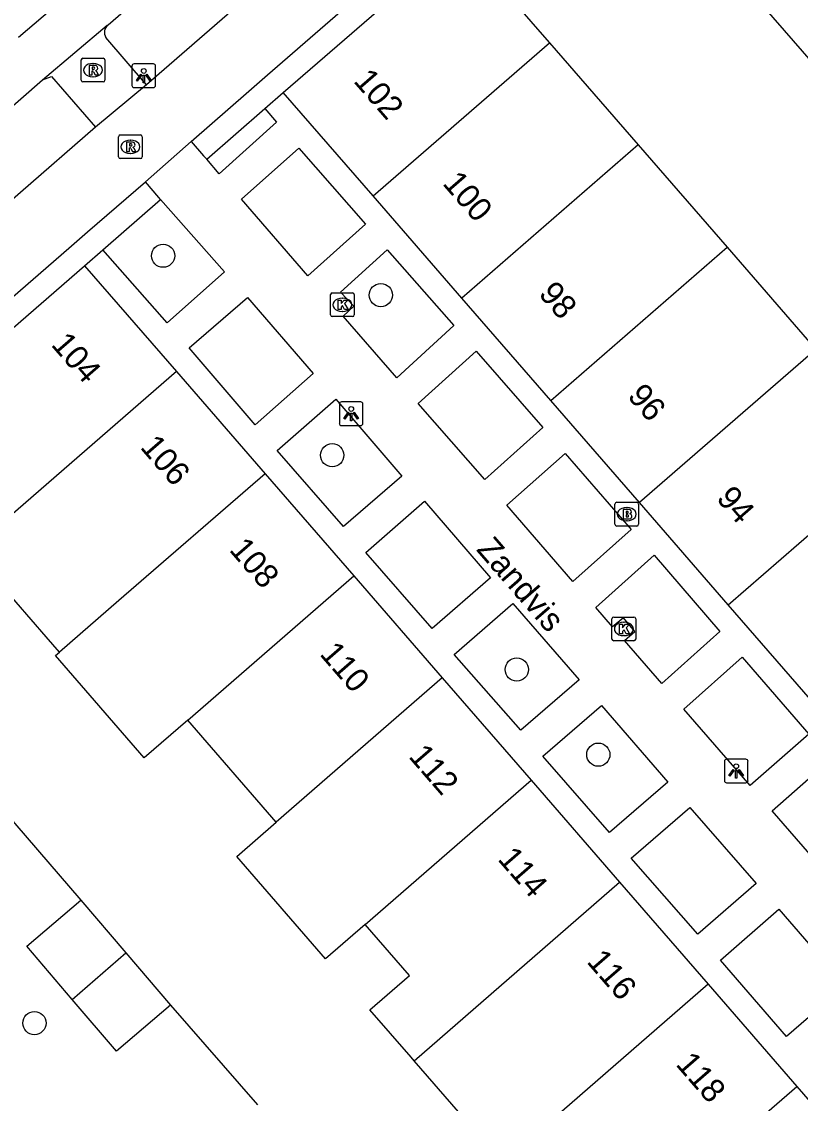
# Model space of a CAD drawing. Extents: x 155888 to 156864, y 383882 to 384671.
# Drawn here: x 156551.82 to 156584.64, y 384294.12 to 384339.71 of the extents above; entities that cross this region are included whole.
import ezdxf

# ---------------------------------------------------------------- set-up
doc = ezdxf.new("R2010")
doc.units = 0
for name, color, linetype in [('IMGEO_Boom', 7, 'Continuous'), ('IMGEO_Brandkraan', 7, 'Continuous'), ('IMGEO_Fietspad_gesloten', 7, 'Continuous'), ('IMGEO_Haag', 7, 'Continuous'), ('IMGEO_Kolk', 7, 'Continuous'), ('IMGEO_Lichtpunt', 7, 'Continuous'), ('IMGEO_Openbare_ruimte_label', 7, 'Continuous'), ('IMGEO_Pand', 7, 'Continuous'), ('IMGEO_Pand_nummerreeks', 7, 'Continuous'), ('IMGEO_Rijbaan_lokaal_open', 7, 'Continuous'), ('IMGEO_Rioolput', 7, 'Continuous'), ('IMGEO_Voetpad_gesloten', 7, 'Continuous'), ('IMGEO_Voetpad_open', 7, 'Continuous')]:
    doc.layers.add(name, color=color, linetype=linetype)

msp = doc.modelspace()

# ---------------------------------------------------------------- linework, layer by layer
at = {"layer": 'IMGEO_Boom'}
for centre in [(156557.784, 384329.845), (156566.959, 384328.185), (156564.909, 384321.438), (156572.686, 384312.406), (156576.123, 384308.819), (156552.36, 384297.505)]:
    msp.add_circle(centre, 0.489, dxfattribs=at)
at = {"layer": 'IMGEO_Brandkraan'}
for p, q in [((156576.822, 384318.527), (156576.822, 384319.379)), ((156576.897, 384319.453), (156577.749, 384319.453)), ((156577.823, 384319.379), (156577.823, 384318.527)), ((156577.31, 384319.233), (156577.335, 384319.233)), ((156577.749, 384318.453), (156576.897, 384318.453)), ((156577.333, 384318.673), (156577.308, 384318.673))]:
    msp.add_line(p, q, dxfattribs=at)
for points in [[(156576.822, 384318.527), (156576.822, 384319.379)], [(156576.897, 384319.453), (156577.749, 384319.453)], [(156577.823, 384319.379), (156577.823, 384318.527)], [(156577.17, 384319.153), (156577.17, 384318.753), (156577.383, 384318.753)], [(156577.401, 384319.153), (156577.17, 384319.153)], [(156577.349, 384319.072), (156577.295, 384319.072), (156577.295, 384318.996)], [(156577.295, 384318.996), (156577.348, 384318.996)], [(156577.357, 384318.92), (156577.295, 384318.92), (156577.295, 384318.839)], [(156577.295, 384318.839), (156577.357, 384318.839)], [(156577.749, 384318.453), (156576.897, 384318.453)]]:
    msp.add_lwpolyline(points, dxfattribs=at)
for centre, radius, start, end in [((156576.899, 384319.377), 0.0765, 91.552, 178.448), ((156576.899, 384319.377), 0.0765, 91.552, 178.448), ((156577.747, 384319.377), 0.0765, 1.552, 88.448), ((156577.747, 384319.377), 0.0765, 1.552, 88.448), ((156577.35, 384319.034), 0.0379, 267.8285, 90.9355), ((156577.358, 384318.879), 0.0404, 269.8759, 90.5077), ((156577.405, 384319.008), 0.145, 59.4692, 91.5367), ((156577.43, 384319.055), 0.0922, 285.5137, 58.1501), ((156577.435, 384318.863), 0.105, 301.3115, 78.989), ((156576.899, 384318.529), 0.0765, 181.552, 268.448), ((156576.899, 384318.529), 0.0765, 181.552, 268.448), ((156577.389, 384319.004), 0.251, 268.6676, 293.5347), ((156577.747, 384318.529), 0.0765, 271.552, 358.448), ((156577.747, 384318.529), 0.0765, 271.552, 358.448)]:
    msp.add_arc(centre, radius, start, end, dxfattribs=at)
for centre, major_axis, ratio, start_param, end_param in [((156577.309, 384318.953), (-0.387, 0.002), 0.722429, 4.712389, 7.853982), ((156577.334, 384318.953), (-0.39, 0.002), 0.717154, 1.570796, 4.712389)]:
    msp.add_ellipse(centre, major_axis=major_axis, ratio=ratio, start_param=start_param, end_param=end_param, dxfattribs=at)
at = {"layer": 'IMGEO_Fietspad_gesloten'}
for points in [[(156601.828, 384375.893), (156557.079, 384337.043)], [(156558.966, 384334.66), (156561.392, 384336.777), (156562.189, 384337.469), (156600.633, 384370.82), (156601.427, 384371.495), (156603.862, 384373.612)], [(156557.079, 384337.043), (156554.933, 384335.268)], [(156554.933, 384335.268), (156551.774, 384332.513), (156513.461, 384299.101)], [(156557.035, 384332.96), (156558.966, 384334.66)], [(156511.459, 384293.409), (156514.691, 384296.154), (156515.48, 384296.862), (156553.811, 384330.161), (156554.603, 384330.849), (156557.035, 384332.96)]]:
    msp.add_lwpolyline(points, dxfattribs=at)
at = {"layer": 'IMGEO_Haag'}
for points in [[(156559.622, 384333.909), (156562.071, 384336.045)], [(156555.249, 384330.095), (156557.68, 384332.215)]]:
    msp.add_lwpolyline(points, dxfattribs=at)
at = {"layer": 'IMGEO_Kolk'}
for p, q in [((156564.837, 384327.352), (156564.837, 384328.204)), ((156564.912, 384328.278), (156565.764, 384328.278)), ((156565.325, 384328.058), (156565.35, 384328.058)), ((156565.838, 384328.204), (156565.838, 384327.352)), ((156565.348, 384327.498), (156565.323, 384327.498)), ((156565.764, 384327.278), (156564.912, 384327.278)), ((156576.699, 384313.69), (156576.699, 384314.542)), ((156576.774, 384314.616), (156577.626, 384314.616)), ((156577.187, 384314.396), (156577.212, 384314.396)), ((156577.7, 384314.542), (156577.7, 384313.69)), ((156577.21, 384313.836), (156577.185, 384313.836)), ((156577.626, 384313.616), (156576.774, 384313.616))]:
    msp.add_line(p, q, dxfattribs=at)
for points in [[(156564.837, 384327.352), (156564.837, 384328.204)], [(156564.912, 384328.278), (156565.764, 384328.278)], [(156565.158, 384327.978), (156565.281, 384327.978), (156565.281, 384327.827), (156565.411, 384327.978), (156565.575, 384327.978), (156565.429, 384327.827), (156565.582, 384327.578), (156565.43, 384327.578), (156565.345, 384327.742), (156565.281, 384327.675), (156565.281, 384327.578), (156565.158, 384327.578), (156565.158, 384327.978)], [(156565.838, 384328.204), (156565.838, 384327.352)], [(156565.764, 384327.278), (156564.912, 384327.278)], [(156576.699, 384313.69), (156576.699, 384314.542)], [(156576.774, 384314.616), (156577.626, 384314.616)], [(156577.02, 384314.316), (156577.143, 384314.316), (156577.143, 384314.165), (156577.273, 384314.316), (156577.437, 384314.316), (156577.291, 384314.165), (156577.444, 384313.916), (156577.292, 384313.916), (156577.207, 384314.08), (156577.143, 384314.013), (156577.143, 384313.916), (156577.02, 384313.916), (156577.02, 384314.316)], [(156577.7, 384314.542), (156577.7, 384313.69)], [(156577.626, 384313.616), (156576.774, 384313.616)]]:
    msp.add_lwpolyline(points, dxfattribs=at)
for centre, start, end in [((156564.914, 384328.202), 91.552, 178.448), ((156564.914, 384328.202), 91.552, 178.448), ((156565.762, 384328.202), 1.552, 88.448), ((156565.762, 384328.202), 1.552, 88.448), ((156564.914, 384327.354), 181.552, 268.448), ((156564.914, 384327.354), 181.552, 268.448), ((156565.762, 384327.354), 271.552, 358.448), ((156565.762, 384327.354), 271.552, 358.448), ((156576.776, 384314.54), 91.552, 178.448), ((156576.776, 384314.54), 91.552, 178.448), ((156577.624, 384314.54), 1.552, 88.448), ((156577.624, 384314.54), 1.552, 88.448), ((156576.776, 384313.692), 181.552, 268.448), ((156576.776, 384313.692), 181.552, 268.448), ((156577.624, 384313.692), 271.552, 358.448), ((156577.624, 384313.692), 271.552, 358.448)]:
    msp.add_arc(centre, 0.0765, start, end, dxfattribs=at)
for centre, major_axis, ratio, start_param, end_param in [((156565.324, 384327.778), (-0.387, 0.002), 0.722429, 4.712389, 7.853982), ((156565.349, 384327.778), (-0.39, 0.002), 0.717154, 1.570796, 4.712389), ((156577.186, 384314.116), (-0.387, 0.002), 0.722429, 4.712389, 7.853982), ((156577.211, 384314.116), (-0.39, 0.002), 0.717154, 1.570796, 4.712389)]:
    msp.add_ellipse(centre, major_axis=major_axis, ratio=ratio, start_param=start_param, end_param=end_param, dxfattribs=at)
at = {"layer": 'IMGEO_Lichtpunt'}
for p, q in [((156556.47, 384337.832), (156556.47, 384337.025)), ((156556.47, 384337.832), (156556.47, 384337.025)), ((156557.372, 384337.927), (156556.564, 384337.927)), ((156557.372, 384337.927), (156556.564, 384337.927)), ((156557.466, 384337.025), (156557.466, 384337.832)), ((156557.466, 384337.025), (156557.466, 384337.832)), ((156556.564, 384336.931), (156557.372, 384336.931)), ((156556.564, 384336.931), (156557.372, 384336.931)), ((156565.21, 384323.588), (156565.21, 384322.781)), ((156565.21, 384323.588), (156565.21, 384322.781)), ((156566.112, 384323.683), (156565.304, 384323.683)), ((156566.112, 384323.683), (156565.304, 384323.683)), ((156566.206, 384322.781), (156566.206, 384323.588)), ((156566.206, 384322.781), (156566.206, 384323.588)), ((156565.304, 384322.687), (156566.112, 384322.687)), ((156565.304, 384322.687), (156566.112, 384322.687)), ((156581.435, 384308.534), (156581.435, 384307.727)), ((156581.435, 384308.534), (156581.435, 384307.727)), ((156582.337, 384308.629), (156581.529, 384308.629)), ((156582.337, 384308.629), (156581.529, 384308.629)), ((156582.431, 384307.727), (156582.431, 384308.534)), ((156582.431, 384307.727), (156582.431, 384308.534)), ((156581.529, 384307.633), (156582.337, 384307.633)), ((156581.529, 384307.633), (156582.337, 384307.633))]:
    msp.add_line(p, q, dxfattribs=at)
for points in [[(156556.844, 384337.496), (156556.883, 384337.468), (156556.695, 384337.206), (156556.657, 384337.233), (156556.844, 384337.496)], [(156556.946, 384337.448), (156556.993, 384337.448), (156556.993, 384337.126), (156556.946, 384337.126), (156556.946, 384337.448)], [(156557.056, 384337.468), (156557.094, 384337.495), (156557.281, 384337.233), (156557.242, 384337.205), (156557.056, 384337.468)], [(156565.584, 384323.252), (156565.623, 384323.224), (156565.435, 384322.962), (156565.397, 384322.989), (156565.584, 384323.252)], [(156565.686, 384323.204), (156565.733, 384323.204), (156565.733, 384322.882), (156565.686, 384322.882), (156565.686, 384323.204)], [(156565.796, 384323.224), (156565.834, 384323.251), (156566.021, 384322.989), (156565.982, 384322.961), (156565.796, 384323.224)], [(156581.809, 384308.198), (156581.848, 384308.17), (156581.66, 384307.908), (156581.622, 384307.935), (156581.809, 384308.198)], [(156581.911, 384308.15), (156581.958, 384308.15), (156581.958, 384307.828), (156581.911, 384307.828), (156581.911, 384308.15)], [(156582.021, 384308.17), (156582.059, 384308.197), (156582.246, 384307.935), (156582.207, 384307.907), (156582.021, 384308.17)]]:
    msp.add_lwpolyline(points, dxfattribs=at)
for centre in [(156556.969, 384337.63), (156565.709, 384323.386), (156581.934, 384308.332)]:
    msp.add_circle(centre, 0.0994, dxfattribs=at)
for centre, start, end in [((156556.564, 384337.832), 90, 180), ((156556.564, 384337.832), 90, 180), ((156557.372, 384337.832), 0, 90), ((156557.372, 384337.832), 0, 90), ((156556.564, 384337.025), 180, 270), ((156556.564, 384337.025), 180, 270), ((156557.372, 384337.025), 270, 0), ((156557.372, 384337.025), 270, 360), ((156565.304, 384323.588), 90, 180), ((156565.304, 384323.588), 90, 180), ((156566.112, 384323.588), 0, 90), ((156566.112, 384323.588), 0, 90), ((156565.304, 384322.781), 180, 270), ((156565.304, 384322.781), 180, 270), ((156566.112, 384322.781), 270, 0), ((156566.112, 384322.781), 270, 360), ((156581.529, 384308.534), 90, 180), ((156581.529, 384308.534), 90, 180), ((156582.337, 384308.534), 0, 90), ((156582.337, 384308.534), 0, 90), ((156581.529, 384307.727), 180, 270), ((156581.529, 384307.727), 180, 270), ((156582.337, 384307.727), 270, 0), ((156582.337, 384307.727), 270, 360)]:
    msp.add_arc(centre, 0.0946, start, end, dxfattribs=at)
at = {"layer": 'IMGEO_Pand'}
for points in [[(156562.844, 384336.719), (156570.287, 384343.172)], [(156570.287, 384343.172), (156573.567, 384339.398), (156574.066, 384338.823)], [(156566.63, 384332.362), (156574.066, 384338.823)], [(156574.066, 384338.823), (156577.808, 384334.516)], [(156566.63, 384332.362), (156562.844, 384336.719)], [(156577.808, 384334.516), (156570.371, 384328.055)], [(156577.808, 384334.516), (156581.552, 384330.207)], [(156570.371, 384328.055), (156566.63, 384332.362)], [(156574.116, 384323.746), (156581.552, 384330.207)], [(156581.552, 384330.207), (156585.295, 384325.899)], [(156547.477, 384323.346), (156554.475, 384329.42)], [(156554.475, 384329.42), (156558.345, 384324.961)], [(156574.116, 384323.746), (156570.371, 384328.055)], [(156585.295, 384325.899), (156577.858, 384319.439)], [(156558.345, 384324.961), (156551.351, 384318.884)], [(156558.345, 384324.961), (156562.08, 384320.659)], [(156577.858, 384319.439), (156574.116, 384323.746)], [(156581.6, 384315.132), (156589.037, 384321.591)], [(156562.08, 384320.659), (156555.921, 384315.313), (156553.415, 384313.137)], [(156562.08, 384320.659), (156565.814, 384316.357)], [(156581.6, 384315.132), (156577.858, 384319.439)], [(156553.415, 384313.137), (156552.857, 384313.781), (156549.684, 384317.435), (156551.351, 384318.884)], [(156558.819, 384310.278), (156565.814, 384316.357)], [(156565.814, 384316.357), (156569.548, 384312.055)], [(156585.344, 384310.823), (156581.6, 384315.132)], [(156558.819, 384310.278), (156556.987, 384308.686), (156553.249, 384312.993), (156553.415, 384313.137)], [(156569.548, 384312.055), (156562.554, 384305.976)], [(156569.548, 384312.055), (156573.288, 384307.746)], [(156562.554, 384305.976), (156558.819, 384310.278)], [(156566.295, 384301.667), (156573.288, 384307.746)], [(156573.288, 384307.746), (156577.022, 384303.444)], [(156566.295, 384301.667), (156564.628, 384300.218), (156560.888, 384304.528), (156562.554, 384305.976)], [(156568.359, 384295.92), (156577.022, 384303.444)], [(156577.022, 384303.444), (156580.756, 384299.142)], [(156553.953, 384298.501), (156552.039, 384300.745), (156554.322, 384302.692)], [(156554.322, 384302.692), (156556.218, 384300.469)], [(156568.359, 384295.92), (156568.232, 384296.066), (156566.502, 384298.059), (156568.17, 384299.507), (156566.295, 384301.667)], [(156553.953, 384298.501), (156556.218, 384300.469)], [(156556.218, 384300.469), (156558.097, 384298.266)], [(156580.756, 384299.142), (156572.097, 384291.613)], [(156580.756, 384299.142), (156584.49, 384294.84)], [(156558.097, 384298.266), (156555.814, 384296.319), (156553.953, 384298.501)], [(156572.097, 384291.613), (156568.359, 384295.92)], [(156575.826, 384287.317), (156584.49, 384294.84)], [(156584.49, 384294.84), (156588.136, 384290.64)]]:
    msp.add_lwpolyline(points, dxfattribs=at)
at = {"layer": 'IMGEO_Rijbaan_lokaal_open'}
for points in [[(156581.869, 384341.752), (156585.573, 384337.478)], [(156550.651, 384306.928), (156554.322, 384302.692)], [(156558.097, 384298.266), (156561.756, 384294.06)]]:
    msp.add_lwpolyline(points, dxfattribs=at)
at = {"layer": 'IMGEO_Rioolput'}
for p, q in [((156554.331, 384337.242), (156554.331, 384338.094)), ((156554.406, 384338.168), (156555.258, 384338.168)), ((156555.332, 384338.094), (156555.332, 384337.242)), ((156554.819, 384337.948), (156554.844, 384337.948)), ((156555.258, 384337.168), (156554.406, 384337.168)), ((156554.842, 384337.388), (156554.817, 384337.388)), ((156555.905, 384334.01), (156555.905, 384334.862)), ((156555.98, 384334.936), (156556.832, 384334.936)), ((156556.906, 384334.862), (156556.906, 384334.01)), ((156556.393, 384334.716), (156556.418, 384334.716)), ((156556.832, 384333.936), (156555.98, 384333.936)), ((156556.416, 384334.156), (156556.391, 384334.156))]:
    msp.add_line(p, q, dxfattribs=at)
for points in [[(156554.331, 384337.242), (156554.331, 384338.094)], [(156554.406, 384338.168), (156555.258, 384338.168)], [(156555.332, 384338.094), (156555.332, 384337.242)], [(156554.92, 384337.866), (156554.668, 384337.868), (156554.668, 384337.468)], [(156554.668, 384337.468), (156554.792, 384337.468), (156554.792, 384337.63), (156554.803, 384337.63)], [(156554.846, 384337.787), (156554.792, 384337.787), (156554.792, 384337.706)], [(156554.792, 384337.706), (156554.844, 384337.706)], [(156554.85, 384337.601), (156554.921, 384337.468), (156555.061, 384337.468), (156554.996, 384337.594)], [(156555.258, 384337.168), (156554.406, 384337.168)], [(156555.905, 384334.01), (156555.905, 384334.862)], [(156555.98, 384334.936), (156556.832, 384334.936)], [(156556.906, 384334.862), (156556.906, 384334.01)], [(156556.494, 384334.634), (156556.242, 384334.636), (156556.242, 384334.236)], [(156556.242, 384334.236), (156556.366, 384334.236), (156556.366, 384334.398), (156556.377, 384334.398)], [(156556.42, 384334.555), (156556.366, 384334.555), (156556.366, 384334.474)], [(156556.366, 384334.474), (156556.418, 384334.474)], [(156556.424, 384334.369), (156556.495, 384334.236), (156556.635, 384334.236), (156556.57, 384334.362)], [(156556.832, 384333.936), (156555.98, 384333.936)]]:
    msp.add_lwpolyline(points, dxfattribs=at)
for centre, radius, start, end in [((156554.408, 384338.092), 0.0765, 91.552, 178.448), ((156554.408, 384338.092), 0.0765, 91.552, 178.448), ((156555.256, 384338.092), 0.0765, 1.552, 88.448), ((156555.256, 384338.092), 0.0765, 1.552, 88.448), ((156554.802, 384337.577), 0.0533, 26.0293, 88.6989), ((156554.828, 384337.895), 0.19, 274.7715, 282.9687), ((156554.852, 384337.691), 0.0964, 77.0061, 93.1865), ((156554.866, 384337.748), 0.0378, 276.6634, 79.6772), ((156554.919, 384337.756), 0.109, 350.3612, 89.416), ((156554.917, 384337.756), 0.112, 277.5842, 350.9817), ((156554.901, 384337.541), 0.108, 29.5134, 73.7905), ((156554.408, 384337.244), 0.0765, 181.552, 268.448), ((156554.408, 384337.244), 0.0765, 181.552, 268.448), ((156555.256, 384337.244), 0.0765, 271.552, 358.448), ((156555.256, 384337.244), 0.0765, 271.552, 358.448), ((156555.982, 384334.86), 0.0765, 91.552, 178.448), ((156555.982, 384334.86), 0.0765, 91.552, 178.448), ((156556.83, 384334.86), 0.0765, 1.552, 88.448), ((156556.83, 384334.86), 0.0765, 1.552, 88.448), ((156556.376, 384334.345), 0.0533, 26.0293, 88.6989), ((156556.402, 384334.663), 0.19, 274.7715, 282.9687), ((156556.426, 384334.459), 0.0964, 77.0061, 93.1865), ((156556.44, 384334.516), 0.0378, 276.6634, 79.6772), ((156556.493, 384334.524), 0.109, 350.3612, 89.416), ((156556.491, 384334.524), 0.112, 277.5842, 350.9817), ((156556.475, 384334.309), 0.108, 29.5134, 73.7905), ((156555.982, 384334.012), 0.0765, 181.552, 268.448), ((156555.982, 384334.012), 0.0765, 181.552, 268.448), ((156556.83, 384334.012), 0.0765, 271.552, 358.448), ((156556.83, 384334.012), 0.0765, 271.552, 358.448)]:
    msp.add_arc(centre, radius, start, end, dxfattribs=at)
for centre, major_axis, ratio, start_param, end_param in [((156554.818, 384337.668), (-0.387, 0.002), 0.722429, 4.712389, 7.853982), ((156554.843, 384337.668), (-0.39, 0.002), 0.717154, 1.570796, 4.712389), ((156556.392, 384334.436), (-0.387, 0.002), 0.722429, 4.712389, 7.853982), ((156556.417, 384334.436), (-0.39, 0.002), 0.717154, 1.570796, 4.712389)]:
    msp.add_ellipse(centre, major_axis=major_axis, ratio=ratio, start_param=start_param, end_param=end_param, dxfattribs=at)
at = {"layer": 'IMGEO_Voetpad_gesloten'}
for points in [[(156555.463, 384339.578), (156599.719, 384377.942)], [(156553.763, 384340.821), (156551.693, 384339.037)], [(156552.702, 384337.254), (156555.433, 384339.564), (156555.463, 384339.578)], [(156557.079, 384337.043), (156555.372, 384339.037)], [(156511.511, 384301.331), (156549.833, 384334.752), (156552.702, 384337.254)], [(156552.702, 384337.254), (156553.085, 384337.397), (156554.933, 384335.268)]]:
    msp.add_lwpolyline(points, dxfattribs=at)
msp.add_arc((156555.723, 384339.256), 0.414, 128.9299, 211.9737, dxfattribs=at)
at = {"layer": 'IMGEO_Voetpad_open'}
for points in [[(156562.071, 384336.045), (156562.844, 384336.719)], [(156562.071, 384336.045), (156562.565, 384335.471), (156560.149, 384333.302), (156559.622, 384333.909)], [(156558.966, 384334.66), (156559.492, 384334.059), (156559.622, 384333.909)], [(156563.887, 384328.993), (156561.082, 384332.225), (156563.509, 384334.384), (156566.309, 384331.18), (156563.887, 384328.993)], [(156557.68, 384332.215), (156557.601, 384332.305), (156557.035, 384332.96)], [(156557.68, 384332.215), (156560.366, 384329.164), (156557.95, 384327.023), (156555.249, 384330.095)], [(156554.475, 384329.42), (156555.249, 384330.095)], [(156565.378, 384327.301), (156565.815, 384327.718), (156565.259, 384328.305), (156567.23, 384330.094), (156570.03, 384326.898), (156567.627, 384324.693), (156565.378, 384327.301)], [(156561.662, 384322.722), (156558.883, 384325.958), (156561.339, 384328.086), (156564.113, 384324.882), (156561.662, 384322.722)], [(156568.534, 384323.619), (156570.974, 384325.82), (156573.784, 384322.599), (156571.336, 384320.42), (156568.534, 384323.619)], [(156565.39, 384318.437), (156562.591, 384321.635), (156565.069, 384323.795), (156567.849, 384320.56), (156565.39, 384318.437)], [(156572.267, 384319.33), (156574.729, 384321.509), (156577.513, 384318.305), (156575.045, 384316.112), (156572.267, 384319.33)], [(156569.127, 384314.129), (156566.32, 384317.334), (156568.793, 384319.495), (156571.574, 384316.264), (156569.127, 384314.129)], [(156577.225, 384313.634), (156577.657, 384314.004), (156577.187, 384314.585), (156576.726, 384314.211), (156576.018, 384315.023), (156578.476, 384317.225), (156581.251, 384314.014), (156578.798, 384311.824), (156577.225, 384313.634)], [(156572.859, 384309.845), (156570.048, 384313.04), (156572.526, 384315.185), (156575.315, 384311.976), (156572.859, 384309.845)], [(156582.189, 384312.923), (156584.99, 384309.687), (156582.529, 384307.525), (156579.733, 384310.736), (156582.189, 384312.923)], [(156579.048, 384307.654), (156576.59, 384305.537), (156573.788, 384308.759), (156576.252, 384310.891), (156579.048, 384307.654)], [(156583.452, 384306.45), (156585.92, 384308.635), (156588.671, 384305.378), (156586.252, 384303.231), (156583.452, 384306.45)], [(156579.976, 384306.592), (156582.78, 384303.385), (156580.321, 384301.248), (156577.514, 384304.454), (156579.976, 384306.592)], [(156583.735, 384302.311), (156586.53, 384299.082), (156584.048, 384296.942), (156581.268, 384300.165), (156583.735, 384302.311)]]:
    msp.add_lwpolyline(points, dxfattribs=at)

# ---------------------------------------------------------------- texts
at = {"layer": 'IMGEO_Openbare_ruimte_label'}
msp.add_text('Zandvis', height=1, rotation=310.9057, dxfattribs=at).set_placement((156570.952, 384317.447))
at = {"layer": 'IMGEO_Pand_nummerreeks'}
for s, rotation, p in [('102', 310.9855, (156565.773, 384337.19)), ('100', 310.9855, (156569.523, 384332.874)), ('98', 310.9855, (156573.571, 384328.216)), ('104', 310.9605, (156553.03, 384326.081)), ('96', 310.9855, (156577.315, 384323.907)), ('106', 310.9605, (156556.782, 384321.758)), ('94', 310.9855, (156581.06, 384319.596)), ('108', 310.9605, (156560.536, 384317.433)), ('110', 310.9579, (156564.347, 384313.042)), ('112', 310.9579, (156568.095, 384308.725)), ('114', 310.9579, (156571.849, 384304.399)), ('116', 310.9579, (156575.601, 384300.077)), ('118', 310.9605, (156579.354, 384295.752))]:
    msp.add_text(s, height=1, rotation=rotation, dxfattribs=at).set_placement(p)

doc.saveas('drawing.dxf')
